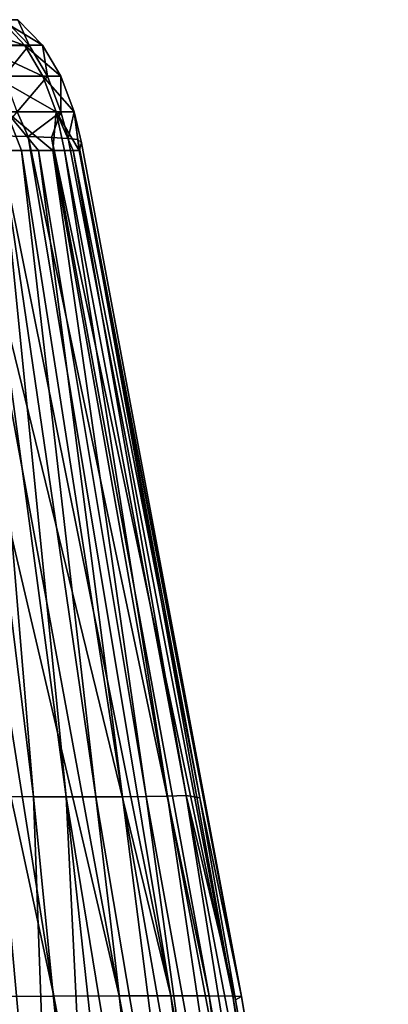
# Model space of a CAD drawing. Header units: metres. Extents: x -109 to 109, y -63 to 140.
# Tile 397 of 480: x 90.93 to 94.24, y 9.42 to 18.28. Entities that reach past the tile are written whole.
import ezdxf

# ---------------------------------------------------------------- set-up
doc = ezdxf.new("R2010")
doc.units = ezdxf.units.M
doc.layers.add('solid_502308_SW0001', color=7, linetype='CONTINUOUS')

msp = doc.modelspace()

# ---------------------------------------------------------------- linework, layer by layer
at = {"layer": 'solid_502308_SW0001'}
for points in [[(90.975487, 18.048868, 2.123414), (90.760323, 18.27943, 2.084697), (90.337173, 18.279253, 4.00455)], [(90.543571, 18.048653, 4.071273), (90.975487, 18.048868, 2.123414), (90.337173, 18.279253, 4.00455)], [(91.015457, 18.049294, -1.841359), (90.628311, 18.049463, -3.78939), (90.79702, 18.279776, -1.819319)], [(91.133553, 18.049101, 0.141062), (90.914558, 18.279617, 0.132198), (90.760323, 18.27943, 2.084697)], [(90.975487, 18.048868, 2.123414), (91.133553, 18.049101, 0.141062), (90.760323, 18.27943, 2.084697)], [(91.015457, 18.049294, -1.841359), (90.79702, 18.279776, -1.819319), (90.914558, 18.279617, 0.132198)], [(91.133553, 18.049101, 0.141062), (91.015457, 18.049294, -1.841359), (90.914558, 18.279617, 0.132198)], [(91.139427, 17.770248, 2.165655), (90.975487, 18.048868, 2.123414), (90.543571, 18.048653, 4.071273)], [(90.700829, 17.770012, 4.134949), (91.139427, 17.770248, 2.165655), (90.543571, 18.048653, 4.071273)], [(90.790855, 17.770887, -3.820017), (90.628311, 18.049463, -3.78939), (91.015457, 18.049294, -1.841359)], [(91.181252, 17.77071, -1.846978), (90.790855, 17.770887, -3.820017), (91.015457, 18.049294, -1.841359)], [(91.300156, 17.770502, 0.159973), (91.133553, 18.049101, 0.141062), (90.975487, 18.048868, 2.123414)], [(91.139427, 17.770248, 2.165655), (91.300156, 17.770502, 0.159973), (90.975487, 18.048868, 2.123414)], [(91.181252, 17.77071, -1.846978), (91.015457, 18.049294, -1.841359), (91.133553, 18.049101, 0.141062)], [(91.300156, 17.770502, 0.159973), (91.181252, 17.77071, -1.846978), (91.133553, 18.049101, 0.141062)], [(90.700829, 17.770012, 4.134949), (91.256393, 17.451519, 2.211282), (91.139427, 17.770248, 2.165655)], [(90.700829, 17.770012, 4.134949), (90.812302, 17.451292, 4.196366), (91.256393, 17.451519, 2.211282)], [(91.181252, 17.77071, -1.846978), (90.907036, 17.452129, -3.831108), (90.790855, 17.770887, -3.820017)], [(91.181252, 17.77071, -1.846978), (91.29982, 17.451967, -1.838249), (90.907036, 17.452129, -3.831108)], [(91.139427, 17.770248, 2.165655), (91.419327, 17.451771, 0.187829), (91.300156, 17.770502, 0.159973)], [(91.139427, 17.770248, 2.165655), (91.256393, 17.451519, 2.211282), (91.419327, 17.451771, 0.187829)], [(91.300156, 17.770502, 0.159973), (91.29982, 17.451967, -1.838249), (91.181252, 17.77071, -1.846978)], [(91.300156, 17.770502, 0.159973), (91.419327, 17.451771, 0.187829), (91.29982, 17.451967, -1.838249)], [(90.907036, 17.452129, -3.831108), (91.004875, 17.228458, -3.658406), (90.731117, 17.236208, -4.601765)], [(90.812302, 17.451292, 4.196366), (90.767159, 17.103079, 4.620461), (90.945404, 17.103117, 4.029882)], [(91.256393, 17.451519, 2.211282), (90.812302, 17.451292, 4.196366), (91.227814, 17.10318, 2.835374)], [(90.812302, 17.451292, 4.196366), (90.945404, 17.103117, 4.029882), (91.09906, 17.103151, 3.434218)], [(90.812302, 17.451292, 4.196366), (91.09906, 17.103151, 3.434218), (91.227814, 17.10318, 2.835374)], [(90.907036, 17.452129, -3.831108), (91.29982, 17.451967, -1.838249), (91.004875, 17.228458, -3.658406)], [(91.29982, 17.451967, -1.838249), (91.216736, 17.219866, -2.707063), (91.004875, 17.228458, -3.658406)], [(91.29982, 17.451967, -1.838249), (91.366142, 17.212362, -1.753629), (91.216736, 17.219866, -2.707063)], [(91.256393, 17.451519, 2.211282), (91.227814, 17.10318, 2.835374), (91.331535, 17.103199, 2.235278)], [(91.419327, 17.451771, 0.187829), (91.256393, 17.451519, 2.211282), (91.463966, 17.103203, 1.039015)], [(91.256393, 17.451519, 2.211282), (91.410156, 17.103207, 1.636295), (91.463966, 17.103203, 1.039015)], [(91.256393, 17.451519, 2.211282), (91.331535, 17.103199, 2.235278), (91.410156, 17.103207, 1.636295)], [(91.29982, 17.451967, -1.838249), (91.419327, 17.451771, 0.187829), (91.366142, 17.212362, -1.753629)], [(91.419327, 17.451771, 0.187829), (91.454132, 17.201603, -0.805518), (91.366142, 17.212362, -1.753629)], [(91.419327, 17.451771, 0.187829), (91.463966, 17.103203, 1.039015), (91.484726, 17.173065, 0.128236)], [(91.419327, 17.451771, 0.187829), (91.484726, 17.173065, 0.128236), (91.454132, 17.201603, -0.805518)], [(91.238228, 9.4949, -7.525846), (89.573143, 17.220345, -7.291551), (90.010818, 17.2379, -6.425197)], [(91.238228, 9.4949, -7.525846), (90.537735, 9.491195, -8.627294), (89.573143, 17.220345, -7.291551)], [(91.823692, 9.497185, -6.354769), (90.010818, 17.2379, -6.425197), (90.398209, 17.240967, -5.5271)], [(91.823692, 9.497185, -6.354769), (91.238228, 9.4949, -7.525846), (90.010818, 17.2379, -6.425197)], [(92.289726, 9.497994, -5.129142), (90.398209, 17.240967, -5.5271), (90.731117, 17.236208, -4.601765)], [(92.289726, 9.497994, -5.129142), (91.823692, 9.497185, -6.354769), (90.398209, 17.240967, -5.5271)], [(92.289726, 9.497994, -5.129142), (90.731117, 17.236208, -4.601765), (91.004875, 17.228458, -3.658406)], [(92.632057, 9.497278, -3.863549), (91.004875, 17.228458, -3.658406), (91.216736, 17.219866, -2.707063)], [(92.632057, 9.497278, -3.863549), (92.289726, 9.497994, -5.129142), (91.004875, 17.228458, -3.658406)], [(92.845757, 9.495004, -2.572301), (91.216736, 17.219866, -2.707063), (91.366142, 17.212362, -1.753629)], [(92.845757, 9.495004, -2.572301), (92.632057, 9.497278, -3.863549), (91.216736, 17.219866, -2.707063)], [(92.845757, 9.495004, -2.572301), (91.366142, 17.212362, -1.753629), (91.454132, 17.201603, -0.805518)], [(92.925697, 9.491145, -1.270163), (91.454132, 17.201603, -0.805518), (91.484726, 17.173065, 0.128236)], [(92.925697, 9.491145, -1.270163), (92.845757, 9.495004, -2.572301), (91.454132, 17.201603, -0.805518)], [(90.564774, 17.103039, 5.204062), (90.338829, 17.102999, 5.778811), (91.054092, 11.288718, 6.086626)], [(90.338829, 17.102999, 5.778811), (90.736465, 11.290255, 6.887773), (91.054092, 11.288718, 6.086626)], [(90.767159, 17.103079, 4.620461), (90.564774, 17.103039, 5.204062), (91.347092, 11.287905, 5.275727)], [(90.564774, 17.103039, 5.204062), (91.054092, 11.288718, 6.086626), (91.347092, 11.287905, 5.275727)], [(90.945404, 17.103117, 4.029882), (90.767159, 17.103079, 4.620461), (91.613632, 11.28801, 4.455625)], [(90.767159, 17.103079, 4.620461), (91.347092, 11.287905, 5.275727), (91.613632, 11.28801, 4.455625)], [(91.09906, 17.103151, 3.434218), (90.945404, 17.103117, 4.029882), (91.85331, 11.289026, 3.627606)], [(90.945404, 17.103117, 4.029882), (91.613632, 11.28801, 4.455625), (91.85331, 11.289026, 3.627606)], [(91.227814, 17.10318, 2.835374), (91.09906, 17.103151, 3.434218), (92.067291, 11.290756, 2.793181)], [(91.09906, 17.103151, 3.434218), (91.85331, 11.289026, 3.627606), (92.067291, 11.290756, 2.793181)], [(91.331535, 17.103199, 2.235278), (91.227814, 17.10318, 2.835374), (92.257866, 11.293617, 1.953438)], [(91.227814, 17.10318, 2.835374), (92.067291, 11.290756, 2.793181), (92.257866, 11.293617, 1.953438)], [(91.410156, 17.103207, 1.636295), (91.331535, 17.103199, 2.235278), (92.425415, 11.299397, 1.109334)], [(91.331535, 17.103199, 2.235278), (92.257866, 11.293617, 1.953438), (92.425415, 11.299397, 1.109334)], [(91.410156, 17.103207, 1.636295), (92.549698, 11.278155, 0.25521), (91.463966, 17.103203, 1.039015)], [(91.410156, 17.103207, 1.636295), (92.425415, 11.299397, 1.109334), (92.549698, 11.278155, 0.25521)], [(92.925697, 9.491145, -1.270163), (91.484726, 17.173065, 0.128236), (91.463966, 17.103203, 1.039015)], [(92.549698, 11.278155, 0.25521), (92.925697, 9.491145, -1.270163), (91.463966, 17.103203, 1.039015)], [(90.736465, 11.290255, 6.887773), (90.876961, 5.450129, 8.500881), (91.265518, 5.44501, 7.534453)], [(91.054092, 11.288718, 6.086626), (90.736465, 11.290255, 6.887773), (91.265518, 5.44501, 7.534453)], [(91.054092, 11.288718, 6.086626), (91.265518, 5.44501, 7.534453), (91.635239, 5.442259, 6.560467)], [(91.347092, 11.287905, 5.275727), (91.054092, 11.288718, 6.086626), (91.635239, 5.442259, 6.560467)], [(91.613632, 11.28801, 4.455625), (91.347092, 11.287905, 5.275727), (92.30484, 5.44082, 4.585746)], [(91.347092, 11.287905, 5.275727), (91.635239, 5.442259, 6.560467), (91.982529, 5.440706, 5.577502)], [(91.347092, 11.287905, 5.275727), (91.982529, 5.440706, 5.577502), (92.30484, 5.44082, 4.585746)], [(91.85331, 11.289026, 3.627606), (91.613632, 11.28801, 4.455625), (92.601738, 5.442595, 3.586533)], [(91.613632, 11.28801, 4.455625), (92.30484, 5.44082, 4.585746), (92.601738, 5.442595, 3.586533)], [(92.067291, 11.290756, 2.793181), (91.85331, 11.289026, 3.627606), (92.875183, 5.445556, 2.581522)], [(91.85331, 11.289026, 3.627606), (92.601738, 5.442595, 3.586533), (92.875183, 5.445556, 2.581522)], [(92.257866, 11.293617, 1.953438), (92.067291, 11.290756, 2.793181), (93.128914, 5.450859, 1.571714)], [(92.067291, 11.290756, 2.793181), (92.875183, 5.445556, 2.581522), (93.128914, 5.450859, 1.571714)], [(92.425415, 11.299397, 1.109334), (92.257866, 11.293617, 1.953438), (93.364235, 5.46357, 0.557832)], [(92.257866, 11.293617, 1.953438), (93.128914, 5.450859, 1.571714), (93.364235, 5.46357, 0.557832)], [(92.425415, 11.299397, 1.109334), (92.870895, 9.460892, 0.022822), (92.549698, 11.278155, 0.25521)], [(92.425415, 11.299397, 1.109334), (93.545471, 5.478919, -0.466178), (92.870895, 9.460892, 0.022822)], [(92.425415, 11.299397, 1.109334), (93.364235, 5.46357, 0.557832), (93.545471, 5.478919, -0.466178)], [(92.549698, 11.278155, 0.25521), (92.870895, 9.460892, 0.022822), (92.925697, 9.491145, -1.270163)], [(92.068764, 1.701873, -8.762518), (90.537735, 9.491195, -8.627294), (91.238228, 9.4949, -7.525846)], [(91.315941, 1.675955, -9.642676), (90.601761, 5.303169, -9.643076), (90.537735, 9.491195, -8.627294)], [(92.068764, 1.701873, -8.762518), (91.315941, 1.675955, -9.642676), (90.537735, 9.491195, -8.627294)], [(92.724571, 1.711465, -7.775171), (91.238228, 9.4949, -7.525846), (91.823692, 9.497185, -6.354769)], [(92.724571, 1.711465, -7.775171), (92.068764, 1.701873, -8.762518), (91.238228, 9.4949, -7.525846)], [(93.27076, 1.717377, -6.710147), (91.823692, 9.497185, -6.354769), (92.289726, 9.497994, -5.129142)], [(93.27076, 1.717377, -6.710147), (92.724571, 1.711465, -7.775171), (91.823692, 9.497185, -6.354769)], [(93.701492, 1.719503, -5.588007), (92.289726, 9.497994, -5.129142), (92.632057, 9.497278, -3.863549)], [(93.701492, 1.719503, -5.588007), (93.27076, 1.717377, -6.710147), (92.289726, 9.497994, -5.129142)], [(94.011726, 1.717742, -4.426933), (92.632057, 9.497278, -3.863549), (92.845757, 9.495004, -2.572301)], [(94.011726, 1.717742, -4.426933), (93.701492, 1.719503, -5.588007), (92.632057, 9.497278, -3.863549)], [(94.19503, 1.712008, -3.244551), (92.845757, 9.495004, -2.572301), (92.925697, 9.491145, -1.270163)], [(94.19503, 1.712008, -3.244551), (94.011726, 1.717742, -4.426933), (92.845757, 9.495004, -2.572301)], [(94.244202, 1.702228, -2.060844), (92.925697, 9.491145, -1.270163), (92.870895, 9.460892, 0.022822)], [(94.244202, 1.702228, -2.060844), (94.19503, 1.712008, -3.244551), (92.925697, 9.491145, -1.270163)], [(94.244202, 1.702228, -2.060844), (92.870895, 9.460892, 0.022822), (93.545471, 5.478919, -0.466178)]]:
    msp.add_3dface(points, dxfattribs=at)

doc.saveas('drawing.dxf')
